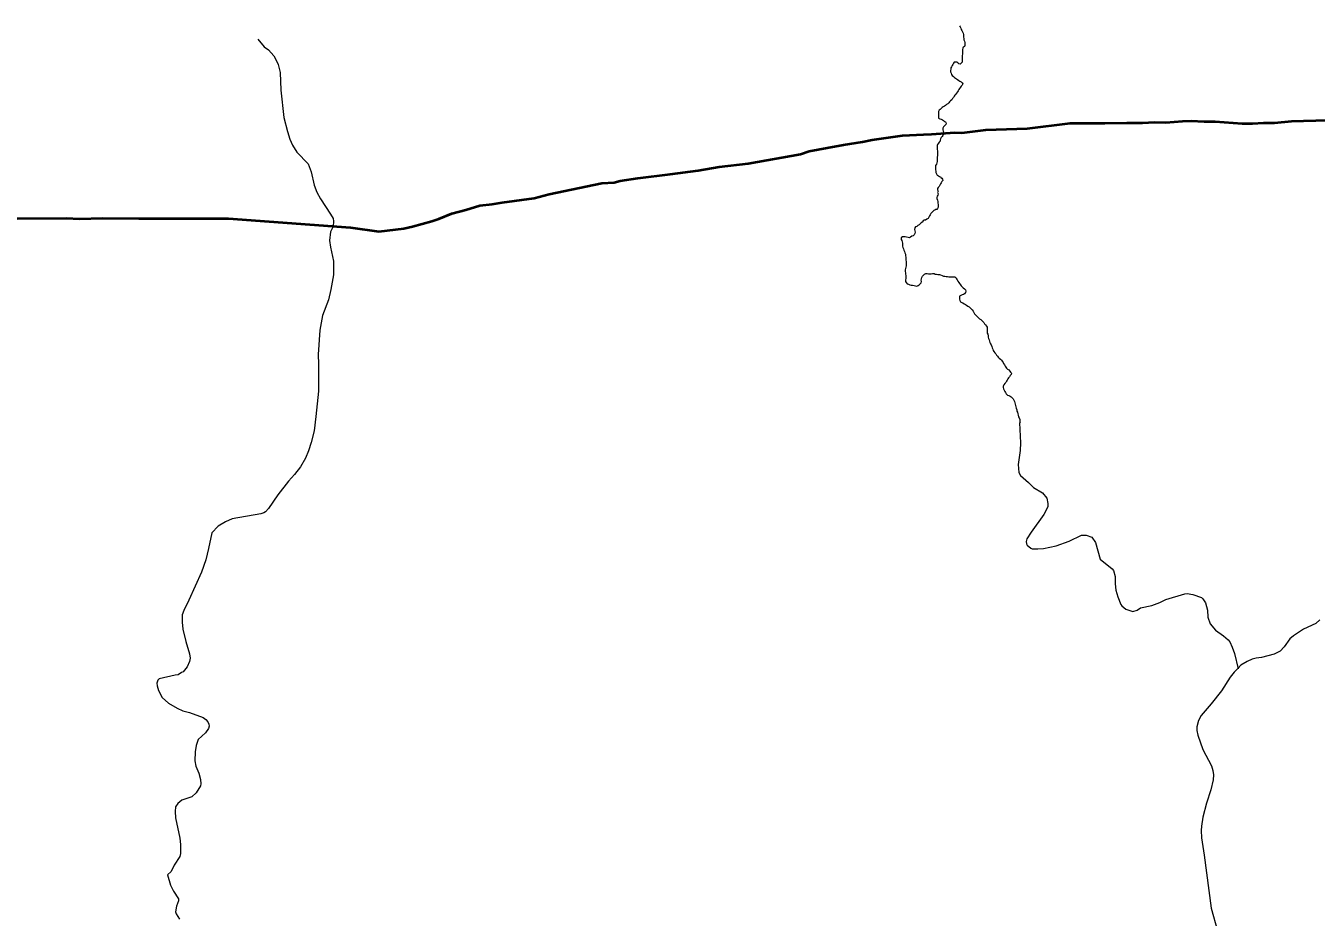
# Model space of a CAD drawing. Extents: x -1643653 to 4543381, y 1624270 to 13878484.
# Drawn here: x 608778 to 611206, y 8910770 to 8912448 of the extents above; entities that cross this region are included whole.
import ezdxf

# ---------------------------------------------------------------- set-up
doc = ezdxf.new("R2010")
doc.units = 0
doc.header["$LTSCALE"] = 200
doc.layers.add('1', color=7, linetype='Continuous', lineweight=13)
doc.layers.add('6', color=7, linetype='Continuous', lineweight=13)

msp = doc.modelspace()

# ---------------------------------------------------------------- linework, layer by layer
at = {"layer": '1', "lineweight": 25}
msp.add_spline([(814781, 9009175.5), (814787.2, 9009173.4), (814796.9, 9009173.4), (814799.4, 9009172.4), (814805.1, 9009174.5), (814805.6, 9009176.5), (814811.7, 9009179.5), (814811.7, 9009179.5), (814801.5, 9009181), (814790.7, 9009181.5), (814784.1, 9009183.1), (814777.4, 9009185.1), (814778.4, 9009175.5)], degree=3, dxfattribs=at)
at = {"layer": '6'}
for points in [[(610534.8, 8912447.9), (610536, 8912445.6), (610537, 8912443.2), (610537.9, 8912440.8), (610539.3, 8912438.6), (610540.5, 8912436.4), (610541.5, 8912433.9), (610542.2, 8912431.5), (610542.3, 8912428.9), (610542.4, 8912426.3), (610542.7, 8912423.8), (610543.2, 8912421.1), (610544.1, 8912418.9), (610544.7, 8912416.2), (610544.7, 8912413.5), (610544.7, 8912410.9), (610544.2, 8912408.5), (610541.9, 8912407.6), (610540.8, 8912405.4), (610540.2, 8912403.1), (610540.1, 8912402.5), (610540.1, 8912399.6), (610540.1, 8912396.7), (610540.1, 8912394.3), (610540, 8912391.8), (610540, 8912389.2), (610540, 8912386.7), (610539.9, 8912384.2), (610539.9, 8912381.8), (610539.5, 8912379.3), (610538, 8912377.3), (610536.1, 8912375.7), (610533.5, 8912376.1), (610531.9, 8912377.9), (610529.6, 8912379), (610527.3, 8912379.6), (610524.9, 8912379.3), (610523.4, 8912377.3), (610522.3, 8912375.1), (610521.2, 8912372.9), (610519.7, 8912370.7)], [(609215.1, 8912422.5), (609227, 8912408.3), (609234.9, 8912402.6), (609244.8, 8912391), (609247.7, 8912386.6), (609253.3, 8912374.6), (609256.6, 8912360.1), (609258.3, 8912326.8), (609263.5, 8912275), (609270.4, 8912248.7), (609270.4, 8912248.7)], [(610519.7, 8912370.7), (610518.7, 8912368.5), (610518.2, 8912366.1), (610518.1, 8912363.4), (610518.1, 8912360.8), (610518.8, 8912358.4), (610519.4, 8912355.9), (610521.2, 8912353.9), (610523.2, 8912352.3), (610525.1, 8912350.6), (610527.1, 8912349.1), (610529.1, 8912347.7), (610531.2, 8912346.4), (610533.3, 8912344.8), (610535.7, 8912343.6), (610537.9, 8912342.2), (610539.6, 8912340.4), (610541, 8912338.4), (610539.6, 8912336), (610538, 8912333.9), (610536.4, 8912332.1), (610535, 8912329.9), (610533.8, 8912327.7), (610532.3, 8912325.6), (610530.8, 8912323.2), (610529.4, 8912321.2), (610527.7, 8912319.3), (610526.2, 8912317.1), (610524.9, 8912315), (610523.4, 8912312.7), (610521.8, 8912310.6), (610520.1, 8912308.6), (610518, 8912306.7), (610516.1, 8912304.6), (610514.5, 8912302.8), (610512.7, 8912300.9), (610510.5, 8912299.3), (610508.3, 8912297.9), (610506.3, 8912296.6), (610504.2, 8912295.2), (610502.1, 8912293.9), (610500.2, 8912292.1), (610498.5, 8912290.2), (610496.6, 8912288.7), (610495.3, 8912286.6), (610495.2, 8912284.2), (610495.2, 8912281.6), (610495.2, 8912278.9), (610495.1, 8912276.2), (610495.3, 8912273.8), (610497.6, 8912272.7), (610500.1, 8912272.1), (610502.5, 8912270.9), (610504.5, 8912269.4), (610506.7, 8912267.9), (610508.7, 8912266.7), (610509.8, 8912264.5), (610509.3, 8912262.1), (610507.4, 8912260.2), (610505.8, 8912258.6), (610504.5, 8912257.3), (610503.3, 8912254.8), (610503.5, 8912252.1), (610504.2, 8912249.7), (610505.5, 8912246.7)], [(609270.4, 8912248.7), (609275.3, 8912234.3), (609280.2, 8912223.2), (609288.3, 8912210), (609309.2, 8912188), (609314.9, 8912172.9), (609321, 8912147.5), (609325.7, 8912134.7), (609332.5, 8912122), (609351.8, 8912093.4), (609356.8, 8912084.8), (609357.4, 8912080.3), (609356.7, 8912070.1), (609351.6, 8912060.2), (609349.6, 8912043.7), (609351.4, 8912030.9), (609356.9, 8912004.6), (609357.4, 8911991.8), (609356.9, 8911979.1), (609352.3, 8911951.1), (609348, 8911932.2), (609336.7, 8911902.5), (609331.5, 8911874.8), (609328.2, 8911829.3), (609328.2, 8911829.3), (609329, 8911810.8), (609328.7, 8911759.8), (609324, 8911712.1), (609320.5, 8911685.7), (609315.4, 8911663.5), (609310.2, 8911647.5), (609304.3, 8911633.9), (609294.8, 8911617.4), (609284, 8911603.2), (609272.5, 8911590.4), (609252.5, 8911564.9), (609235.1, 8911539.3), (609229.2, 8911532.8), (609226.4, 8911531.1), (609220.7, 8911529.4), (609166.3, 8911519.6), (609154.3, 8911514.3), (609140.5, 8911506), (609128, 8911493.4), (609122.1, 8911463.7), (609116.8, 8911442.4), (609109, 8911419.5), (609085, 8911366.4), (609075.4, 8911347.2), (609072.7, 8911339.2), (609072.2, 8911325.1), (609073.9, 8911312.4), (609079.1, 8911288.6), (609086.3, 8911265.6), (609087.4, 8911257.2), (609086.4, 8911251.4), (609081.9, 8911241.4), (609074.4, 8911231.7), (609071, 8911230.4), (609065.2, 8911225.9), (609059.2, 8911225.7)], [(610505.5, 8912246.7), (610503.5, 8912241.1), (610501.9, 8912239.1), (610500.1, 8912237.3), (610498.8, 8912235.2), (610498.4, 8912232.7), (610498.2, 8912230.3), (610496.2, 8912228.8), (610495, 8912226.7), (610493.4, 8912224.6), (610492.6, 8912222.3), (610492.7, 8912219.8), (610493, 8912217.4), (610493, 8912214.6), (610493.3, 8912212.2), (610493.3, 8912209.2), (610493.4, 8912206.8), (610493.6, 8912206.4), (610493.6, 8912203.6), (610493, 8912200.5), (610492.9, 8912197.8), (610492.8, 8912195), (610492.8, 8912192.5), (610492.2, 8912190), (610491.2, 8912187.4), (610489.9, 8912184.6), (610489.9, 8912182), (610489.8, 8912179.4), (610489.8, 8912176.5), (610490, 8912173.9), (610490.5, 8912171.4), (610491.5, 8912168.9), (610493, 8912166.6), (610495.1, 8912165.4), (610497.3, 8912163.9), (610499.5, 8912162.7), (610499.8, 8912162.4)], [(610499.8, 8912162.4), (610501.3, 8912160.7), (610503, 8912158.8), (610503.5, 8912156.3), (610501.6, 8912154.4), (610500.4, 8912152.2), (610499, 8912150), (610497.5, 8912147.7), (610496.4, 8912145.4), (610494.6, 8912143.7), (610493.1, 8912141.6), (610493.6, 8912139.1), (610494.7, 8912136.7), (610493.6, 8912134.1), (610494.6, 8912131.7), (610494, 8912129.1), (610492.5, 8912127.1), (610492, 8912124.7), (610492.1, 8912122.4), (610493.4, 8912119.3), (610494.1, 8912116.8), (610494.3, 8912114.1), (610494.7, 8912111.5), (610494.8, 8912108.9), (610494.5, 8912106.4), (610493.5, 8912104), (610492, 8912101.9), (610490.2, 8912101.8), (610488.2, 8912101), (610486.2, 8912100.2), (610484.6, 8912098), (610482.7, 8912096.1), (610480.7, 8912094.3), (610479.3, 8912092.2), (610478.1, 8912089.9), (610477, 8912087.6), (610475.9, 8912085.2), (610473.5, 8912083.9), (610471.1, 8912082), (610468.6, 8912081.7), (610466.4, 8912080.4), (610464.5, 8912078.3), (610462.6, 8912076.7), (610460.5, 8912075.1), (610458.6, 8912073.3), (610456.6, 8912071.8), (610454.5, 8912070.2), (610452, 8912069.5), (610450.7, 8912067.2), (610450.2, 8912064.6), (610450.7, 8912061.9), (610451.3, 8912059.4), (610450.9, 8912056.9), (610449.6, 8912054.2), (610447.6, 8912052.6), (610445, 8912051.7), (610442.8, 8912050.2), (610440.6, 8912048.9), (610437.9, 8912049.2), (610435.2, 8912049.8), (610432.8, 8912050.7), (610430.2, 8912050.7), (610427.5, 8912050.5), (610424.9, 8912048.6), (610424.8, 8912045.7)], [(610424.8, 8912045.7), (610426.1, 8912043.4), (610427, 8912041), (610427.6, 8912038.5), (610427.5, 8912035.9), (610427.8, 8912033.2), (610428.3, 8912030.7), (610429.3, 8912028), (610430.3, 8912025.6), (610431.2, 8912023.1), (610432.1, 8912020.7), (610433.2, 8912017.7), (610433.2, 8912015), (610433.8, 8912012.3), (610433.9, 8912009), (610434, 8912006.4), (610434.4, 8912003.8), (610434.6, 8912001.3), (610434.6, 8911998.4), (610434.6, 8911995.9), (610434.1, 8911993.2), (610433.3, 8911990.7), (610432.7, 8911988.2), (610432.6, 8911985.5), (610432.9, 8911982.9), (610433.3, 8911980.3), (610433.7, 8911977.8), (610433.7, 8911975.2), (610433.6, 8911972.6), (610433.4, 8911969.2), (610433.4, 8911966.6), (610434.5, 8911964.3), (610436.2, 8911962.3), (610439, 8911961.4), (610441.3, 8911960.3), (610443.9, 8911959.8), (610446.6, 8911959.7), (610449.2, 8911959), (610451.8, 8911958.1), (610454.5, 8911957.9), (610457, 8911958.7), (610459.1, 8911960.1), (610460.9, 8911961.9), (610462.5, 8911963.8), (610463, 8911966.5), (610462.9, 8911969), (610463.1, 8911971.5), (610464, 8911974), (610465.1, 8911976.3), (610467, 8911978.2), (610468.8, 8911980.1), (610471.2, 8911981.3), (610473.7, 8911981.8), (610476.4, 8911981.1), (610478.9, 8911980.7), (610481.6, 8911980.8), (610484.1, 8911981.3), (610486.8, 8911981.3), (610489.2, 8911980.5), (610491.8, 8911980), (610494.3, 8911979.8), (610496.9, 8911979.6), (610499.3, 8911979.1), (610502.1, 8911977.9), (610504.4, 8911976.6), (610507.1, 8911976.2), (610509.6, 8911976), (610512.2, 8911975.8), (610514.9, 8911975.5), (610517.5, 8911975.5), (610520.2, 8911975.4), (610523, 8911975.4), (610525.7, 8911975.3), (610528.1, 8911974.3), (610528.9, 8911971.6), (610530.4, 8911969.4), (610531.9, 8911967.1), (610533.3, 8911964.8), (610534.9, 8911962.8), (610536.5, 8911960.4), (610538.2, 8911958.4), (610539.8, 8911956.2), (610541.8, 8911954.5), (610544, 8911952.5), (610545.9, 8911950.6), (610546.5, 8911948), (610546.1, 8911945.5), (610544.3, 8911943.4), (610542.1, 8911942.2), (610539.5, 8911941.5), (610537.3, 8911940.3), (610535, 8911938.7), (610534.6, 8911936), (610534.8, 8911933.2), (610535.5, 8911930.7), (610536.7, 8911928.5), (610538.9, 8911927.2), (610541.2, 8911926), (610543.6, 8911924.7), (610546, 8911923.3), (610548.2, 8911922)], [(610548.2, 8911922), (610550.3, 8911920.3), (610552.8, 8911918.7), (610554.8, 8911917), (610557, 8911915.2), (610558.9, 8911913.2), (610560.3, 8911910.8), (610561.6, 8911908), (610563.1, 8911905.8), (610564.8, 8911903.7), (610566.5, 8911901.8), (610568.5, 8911900), (610570.6, 8911898.1), (610572.5, 8911896.4), (610574.7, 8911894.8), (610576.7, 8911893.2), (610578.5, 8911891.4), (610580.3, 8911889.4), (610582, 8911886.8), (610583.5, 8911884.6), (610585.4, 8911882.4), (610586.8, 8911880.2), (610587.1, 8911877.6), (610587.1, 8911875), (610587, 8911872.1), (610587.1, 8911869.5), (610588, 8911867.1), (610588.4, 8911864.5), (610588.8, 8911861.8), (610589.5, 8911859.3), (610590.5, 8911856.8), (610591.2, 8911854.3), (610592, 8911851.8), (610592.9, 8911849.2), (610594.1, 8911847), (610595.3, 8911844.1), (610596.3, 8911841.7), (610597.2, 8911839.1), (610598.4, 8911836.8), (610599.6, 8911834.5), (610601.2, 8911832.4), (610603, 8911830.2), (610604.6, 8911828.1), (610606.2, 8911825.9), (610607.8, 8911823.8), (610609.5, 8911821.9), (610611.7, 8911820.3), (610613.8, 8911818.7), (610615.3, 8911816.6), (610616.7, 8911814.3), (610617.8, 8911812), (610619.1, 8911809.7), (610620.4, 8911807.4), (610621.8, 8911805.2), (610623.2, 8911803.2), (610625.3, 8911801.7), (610627.4, 8911800.1), (610629.4, 8911798), (610631, 8911796.1), (610632.5, 8911793.7), (610632.2, 8911791.2), (610630.1, 8911789.7), (610628.8, 8911787.2), (610627.2, 8911785.1), (610625.8, 8911783), (610624.3, 8911780.8), (610622.9, 8911778.7), (610621.8, 8911776.5), (610620.2, 8911774.4), (610618.1, 8911772), (610617, 8911769.6), (610616.8, 8911767), (610617.6, 8911764.3), (610618.6, 8911761.8), (610619.8, 8911759.6), (610621.3, 8911757.3), (610622.8, 8911754.9), (610624.9, 8911752.5), (610627.3, 8911751.6), (610629.8, 8911750.8), (610632, 8911749.3), (610634, 8911747.5), (610635.6, 8911745.6), (610637, 8911743.2), (610638.2, 8911740.9), (610638.8, 8911738.4), (610639.4, 8911735.8), (610639.9, 8911733), (610640.8, 8911730.4), (610641.5, 8911727.9), (610642.3, 8911725.2), (610642.9, 8911722.7), (610643.6, 8911720.3), (610644.4, 8911717.4), (610645, 8911714.9), (610645.6, 8911712), (610646.7, 8911709.6), (610648, 8911706.6), (610648.2, 8911704), (610648.5, 8911701.4), (610648.8, 8911700.5)], [(610647.4, 8911700.5), (610649.7, 8911662.7), (610649, 8911648.2), (610645.3, 8911621.8), (610646.2, 8911606.8), (610649.7, 8911601.2), (610664.6, 8911588.4), (610674.1, 8911578.9), (610691.2, 8911568.4), (610698.8, 8911558.7), (610701.2, 8911548.9), (610701, 8911542.3), (610693.7, 8911527.8), (610669.6, 8911494.8), (610661.2, 8911482), (610660.1, 8911477.4), (610661.1, 8911472.6), (610662.3, 8911470.2), (610668.9, 8911464.8), (610671.7, 8911463.5), (610682.3, 8911463), (610692.6, 8911463.8), (610716.3, 8911468.8), (610740.9, 8911477.5), (610764.2, 8911488.8), (610773.2, 8911489), (610784, 8911485.5), (610790.9, 8911475), (610799.1, 8911443.8), (610822, 8911425.9), (610824.6, 8911422.7), (610827.5, 8911411.4), (610827.4, 8911397.5), (610829.1, 8911385.6), (610832.8, 8911372.8), (610838.2, 8911358.7), (610840.4, 8911355.7), (610847.6, 8911349.6), (610860.7, 8911345.2), (610869.2, 8911347.6), (610875, 8911352.1), (610896.6, 8911356.6), (610911.8, 8911362.5), (610922.6, 8911368.1), (610958.8, 8911378.9), (610962.8, 8911379.3), (610973.9, 8911377.4), (610989.7, 8911371.9), (610992.6, 8911369.1), (610997.3, 8911361.4), (611001, 8911347.8), (611001.9, 8911334.6), (611006.5, 8911322), (611016.2, 8911310.1), (611031.4, 8911299.8), (611040.2, 8911292.3), (611043.1, 8911288), (611047.8, 8911278.4), (611052.3, 8911266.4), (611058.9, 8911237.5)], [(611212.4, 8911329.5), (611204.8, 8911322.9), (611181.7, 8911312.1), (611162.9, 8911299.7), (611156.4, 8911293.6)], [(611156.4, 8911293.6), (611145.6, 8911278.9), (611145.6, 8911278.9), (611137.9, 8911270.6), (611126.4, 8911265.2), (611103, 8911258.7), (611093.1, 8911257.4), (611085.3, 8911255.4), (611076.2, 8911251.3), (611063.8, 8911244.1), (611059.2, 8911238.6), (611051.4, 8911231.2), (611044.1, 8911221.8), (611027.5, 8911195.8), (611008, 8911171.5), (610989.4, 8911149.8), (610984.4, 8911140.4), (610981.2, 8911128.2), (610981.3, 8911121.1), (610983, 8911112.6), (610992.5, 8911085.9), (611009.1, 8911054.8), (611011.5, 8911046.2), (611012.4, 8911038.2), (611011.8, 8911028.2), (611007.6, 8911009.6), (610999.4, 8910984.7), (610992.8, 8910958.5), (610989.8, 8910941.5), (610989.3, 8910933.1), (610989.8, 8910919.2), (610995.3, 8910886.5), (611008.3, 8910787.2), (611020.4, 8910744.3)], [(609059.2, 8911225.7), (609029.5, 8911218.3), (609026.9, 8911216.4), (609024.7, 8911210.5), (609025.4, 8911205.7), (609028.1, 8911196.4), (609034.9, 8911183.6), (609046.8, 8911172.7), (609063.1, 8911163.4), (609073.5, 8911158.6), (609086.2, 8911155.1), (609112.2, 8911146.1), (609117.1, 8911141.9), (609120.7, 8911137.4), (609122.7, 8911133.2), (609123.1, 8911129.6), (609121.8, 8911125.4), (609116.3, 8911116.8), (609102.3, 8911104.4), (609098.8, 8911093), (609096.7, 8911081.1), (609096.4, 8911064.2), (609098.3, 8911054), (609103.6, 8911041.2), (609107.2, 8911029.2), (609107.5, 8911021.2), (609106.7, 8911017), (609098.6, 8911003.8), (609090.5, 8910996.7), (609072.1, 8910990), (609064.3, 8910983.8), (609059.7, 8910977.9), (609059.1, 8910968.8), (609060.2, 8910957), (609067.8, 8910918.7), (609069.4, 8910906.8), (609069.4, 8910890), (609068.1, 8910884.1), (609057.4, 8910867.6), (609051.8, 8910856), (609044.8, 8910849.5)], [(609044.8, 8910849.5), (609050.7, 8910830.3), (609056.2, 8910819.1), (609065.8, 8910804.3), (609065.7, 8910801), (609062.1, 8910790.5), (609060.2, 8910780.1), (609061.3, 8910776.4), (609067.2, 8910766.1)]]:
    msp.add_lwpolyline(points, dxfattribs=at)
at = {"layer": '6', "lineweight": 40}
for points in [[(610786.1, 8912264.2), (610808.2, 8912264.2), (610849.7, 8912265.4), (610879.2, 8912265), (610901.3, 8912266.3), (610922.7, 8912266), (610954.4, 8912268.5), (610970.6, 8912268.9), (610994.9, 8912267.6), (611015.5, 8912267.9), (611066.4, 8912263.8), (611086.2, 8912263.8), (611106.9, 8912265.3), (611127.5, 8912265.4), (611159.2, 8912268), (611319, 8912272.7)], [(610466.9, 8912242.9), (610482.4, 8912243.5), (610525.8, 8912246.8), (610539.3, 8912246.3), (610584, 8912251.7), (610662.1, 8912254.7), (610743.1, 8912264.2), (610786.1, 8912264.2)], [(610285.8, 8912217.9), (610316.6, 8912223.6), (610352, 8912229.1), (610370.3, 8912232.9), (610427.3, 8912241.3), (610466.9, 8912242.9)], [(609990.7, 8912168.6), (610043.3, 8912175.2), (610082.8, 8912182.6), (610136.9, 8912188.6), (610235.9, 8912206.1), (610251.8, 8912211.7), (610285.8, 8912217.9)], [(609159.5, 8912084.9), (609389.2, 8912068.4), (609442.6, 8912060.8), (609489.3, 8912066.3), (609505.8, 8912070.1), (609542.1, 8912080.2), (609555, 8912084.5), (609580, 8912094.5), (609605.8, 8912101.1), (609632.4, 8912109.7), (609655.7, 8912112.1), (609674.7, 8912115.4), (609734.5, 8912123.6), (609763.1, 8912130.6), (609862, 8912151.3), (609885.1, 8912153), (609896.3, 8912155.7), (609929.8, 8912160.9), (609990.7, 8912168.6)], [(608046.5, 8912030.3), (608104.6, 8912033.5), (608115.8, 8912035.7), (608131.7, 8912040.1), (608189.1, 8912063.1), (608231, 8912075.3), (608246.4, 8912077.2), (608296.7, 8912085.9), (608343.5, 8912083.2), (608370.2, 8912084), (608394.4, 8912083.7), (608472.6, 8912088.7), (608512.2, 8912088.3), (608594.2, 8912085), (608621.4, 8912085.3), (608678.1, 8912084.6), (608696.2, 8912086.1), (608762.8, 8912084.9), (608854.3, 8912085.7), (608880.1, 8912084.5), (608921.7, 8912085.7), (608991, 8912084.9), (609098.7, 8912084.9), (609159.5, 8912084.9)]]:
    msp.add_lwpolyline(points, dxfattribs=at)

doc.saveas('drawing.dxf')
